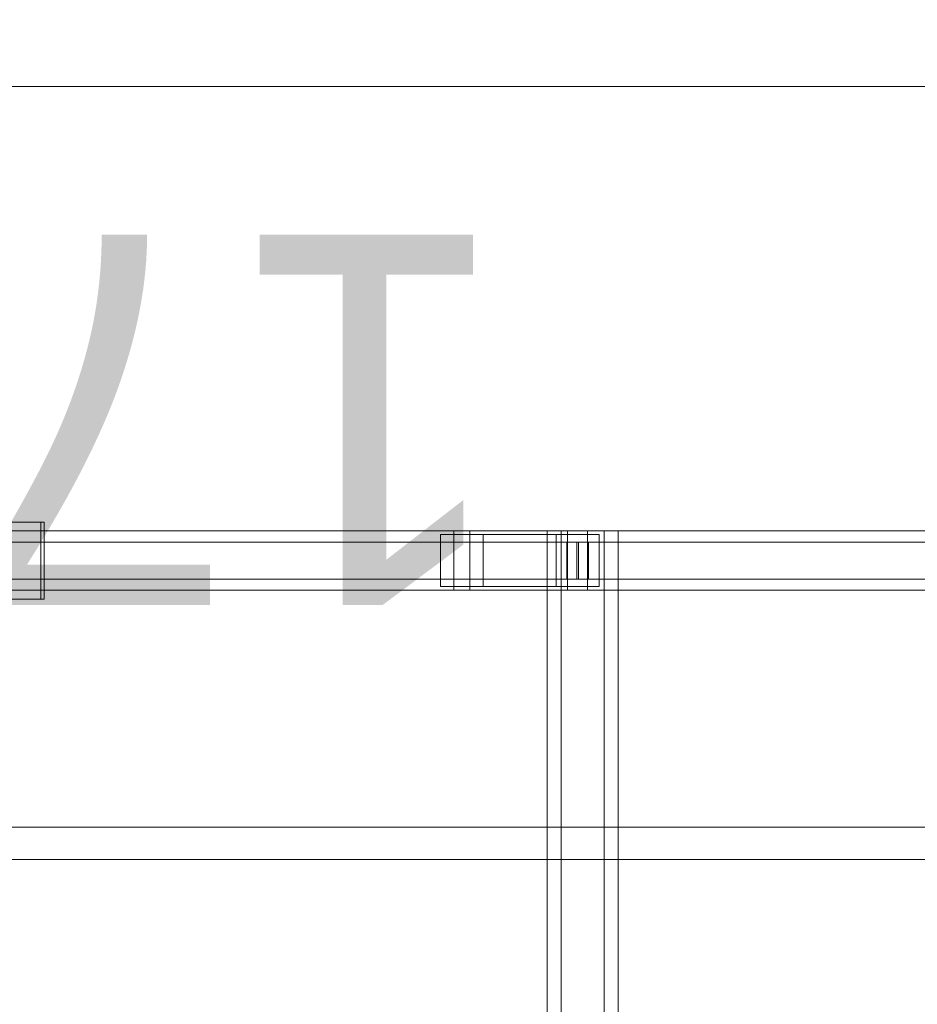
# Model space of a CAD drawing. Header units: millimetres. Extents: x -2233 to 61924, y -68080 to 6847.
# Tile 428 of 656: x 5768 to 6374, y -17870 to -17205. Entities that reach past the tile are written whole.
import ezdxf

# ---------------------------------------------------------------- set-up
doc = ezdxf.new("R2010")
doc.units = ezdxf.units.MM
doc.layers.add('COTAS_P', color=1, linetype='Continuous', lineweight=0)
doc.layers.add('superior_C01', color=7, linetype='Continuous', lineweight=0)
doc.dimstyles.new('R19_100', dxfattribs={"dimtxt": 250, "dimasz": 150, "dimexe": 150, "dimexo": 80, "dimgap": 100, "dimtad": 1, "dimtih": 1, "dimtoh": 1, "dimdsep": 46, "dimcen": 0.09, "dimadec": 0, "dimazin": 0, "dimtfac": 1, "dimtdec": 4, "dimtofl": 0, "dimtmove": 0, "dimatfit": 3, "dimfxl": 1, "dimtolj": 1, "dimtzin": 0, "dimarcsym": 0})

# ---------------------------------------------------------------- blocks, each defined once
blk = doc.blocks.new('DIM_R27_38')
at = {"layer": 'COTAS_P'}
for p, q in [((5250, -17250), (5400, -17205)), ((6950, -17250), (6800, -17205)), ((5250, -18150), (5250, -17250)), ((6950, -17250), (5250, -17250)), ((5250, -17250), (5400, -17295)), ((6950, -17250), (6800, -17295)), ((6950, -18150), (6950, -17250))]:
    blk.add_line(p, q, dxfattribs=at)
blk.add_text('1700 P', height=250, rotation=180, dxfattribs=at).set_placement((6100, -17350))

msp = doc.modelspace()

# ---------------------------------------------------------------- linework, layer by layer
at = {"layer": 'superior_C01'}
for p, q in [((5782.795, -17544), (5721.165, -17544)), ((5723.322, -17544), (5784.952, -17544)), ((5782.795, -17596), (5782.795, -17544)), ((5782.795, -17544), (5784.952, -17544)), ((5784.952, -17544), (5784.952, -17596)), ((6061.478, -17550), (4905.916, -17550)), ((4916.701, -17550), (6072.263, -17550)), ((6138.318, -17550), (4982.757, -17550)), ((4996.238, -17550), (6151.799, -17550)), ((6081.315, -17552.5), (6052.426, -17552.5)), ((6052.426, -17552.5), (6052.426, -17587.5)), ((6130.614, -17552.5), (6052.426, -17552.5)), ((6061.478, -17550), (6061.478, -17590)), ((6072.263, -17550), (6061.478, -17550)), ((7217.04, -17550), (6061.478, -17550)), ((6072.263, -17590), (6072.263, -17550)), ((6072.263, -17550), (7227.824, -17550)), ((6081.315, -17587.5), (6081.315, -17552.5)), ((6081.315, -17552.5), (6159.503, -17552.5)), ((6162.97, -17550), (6124.451, -17550)), ((6124.451, -17550), (6124.451, -18450)), ((6133.888, -17550), (6124.451, -17550)), ((6130.614, -17587.5), (6130.614, -17552.5)), ((6130.614, -17552.5), (6159.503, -17552.5)), ((6133.888, -18450), (6133.888, -17550)), ((6133.888, -17550), (6172.407, -17550)), ((6138.318, -17550), (6138.318, -17590)), ((6151.799, -17550), (6138.318, -17550)), ((7293.88, -17550), (6138.318, -17550)), ((6151.799, -17590), (6151.799, -17550)), ((6151.799, -17550), (7307.361, -17550)), ((6159.503, -17552.5), (6159.503, -17587.5)), ((6162.97, -18450), (6162.97, -17550)), ((6162.97, -17550), (6172.407, -17550)), ((6172.407, -17550), (6172.407, -18450)), ((6144.521, -17557.5), (4910.771, -17557.5)), ((4911.847, -17557.5), (6145.597, -17557.5)), ((6137.735, -17557.5), (6152.383, -17557.5)), ((6137.735, -17582.5), (6137.735, -17557.5)), ((7215.108, -17557.5), (6137.735, -17557.5)), ((6144.521, -17557.5), (6144.521, -17582.5)), ((6145.597, -17557.5), (6144.521, -17557.5)), ((6145.597, -17582.5), (6145.597, -17557.5)), ((6152.383, -17557.5), (6152.383, -17582.5)), ((6152.383, -17557.5), (7229.756, -17557.5)), ((4910.771, -17582.5), (6144.521, -17582.5)), ((4911.847, -17582.5), (6145.597, -17582.5)), ((6152.383, -17582.5), (6137.735, -17582.5)), ((6137.735, -17582.5), (7215.108, -17582.5)), ((6144.521, -17582.5), (6145.597, -17582.5)), ((6152.383, -17582.5), (7229.756, -17582.5)), ((6052.426, -17587.5), (6081.315, -17587.5)), ((6130.614, -17587.5), (6052.426, -17587.5)), ((6159.503, -17587.5), (6081.315, -17587.5)), ((6159.503, -17587.5), (6130.614, -17587.5)), ((4905.916, -17590), (6061.478, -17590)), ((4916.701, -17590), (6072.263, -17590)), ((4982.757, -17590), (6138.318, -17590)), ((4996.238, -17590), (6151.799, -17590)), ((6061.478, -17590), (6072.263, -17590)), ((6061.478, -17590), (7217.04, -17590)), ((6072.263, -17590), (7227.824, -17590)), ((6138.318, -17590), (6151.799, -17590)), ((6138.318, -17590), (7293.88, -17590)), ((6151.799, -17590), (7307.361, -17590)), ((5721.165, -17596), (5782.795, -17596)), ((5784.952, -17596), (5723.322, -17596)), ((5784.952, -17596), (5782.795, -17596)), ((1103.221, -17750), (10242.208, -17750)), ((10243.564, -17750), (1104.577, -17750)), ((5678.578, -17771.702), (6622.738, -17771.702)), ((6624.345, -17771.702), (5680.186, -17771.702))]:
    msp.add_line(p, q, dxfattribs=at)

# ---------------------------------------------------------------- dimensions: what is measured, and where the dimension line sits
at = {"layer": 'COTAS_P'}
dim = msp.add_aligned_dim(p1=(6950, -18150), p2=(5250, -18150), distance=-900, text='<> P', dimstyle='R19_100', dxfattribs=at)
dim.commit()
dim.dimension.update_dxf_attribs({"geometry": 'DIM_R27_38', "text_midpoint": (6100, -17250)})

doc.saveas('drawing.dxf')
